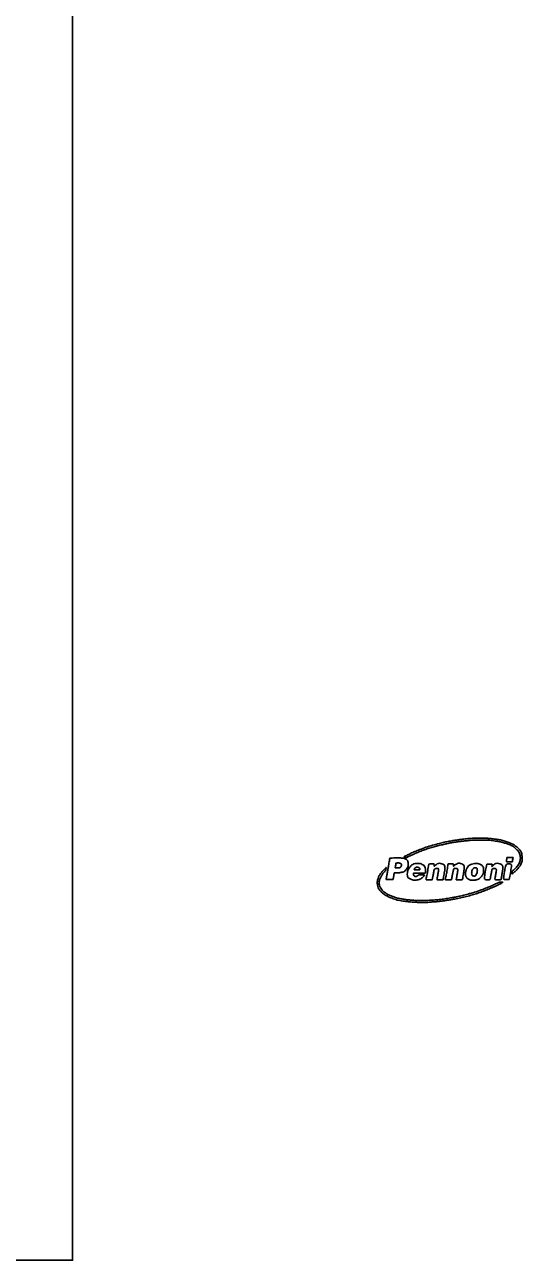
# Model space of a CAD drawing. Extents: x -6.1 to 38, y -7.7 to 22.
# Drawn here: x 33.57 to 38.04, y 0 to 11.09 of the extents above; entities that cross this region are included whole.
import ezdxf

# ---------------------------------------------------------------- set-up
doc = ezdxf.new("R2010")
doc.units = 0
doc.layers.add('SH_Border', color=7, linetype='Continuous')
doc.layers.add('SH_Cut_Line', color=7, linetype='Continuous')

msp = doc.modelspace()

# ---------------------------------------------------------------- linework, layer by layer
at = {"layer": 'SH_Border'}
msp.add_line((37.115, 3.503), (37.064, 3.503), dxfattribs=at)
for points, degree in [([(36.974, 3.621), (36.981, 3.619), (36.987, 3.616), (36.993, 3.615), (36.995, 3.614), (36.998, 3.614), (37, 3.615), (37.028, 3.629), (37.057, 3.643), (37.086, 3.655), (37.127, 3.673), (37.169, 3.688), (37.212, 3.701), (37.254, 3.714), (37.297, 3.725), (37.34, 3.734), (37.379, 3.743), (37.419, 3.751), (37.46, 3.756), (37.492, 3.76), (37.524, 3.764), (37.556, 3.767), (37.581, 3.769), (37.606, 3.77), (37.632, 3.771), (37.687, 3.772), (37.742, 3.77), (37.796, 3.762), (37.826, 3.758), (37.855, 3.752), (37.884, 3.742), (37.919, 3.731), (37.953, 3.717), (37.981, 3.691), (37.996, 3.678), (38.008, 3.661), (38.013, 3.641), (38.018, 3.624), (38.019, 3.607), (38.016, 3.589), (38.013, 3.569), (38.003, 3.552), (37.99, 3.536), (37.978, 3.521), (37.964, 3.508), (37.95, 3.495), (37.948, 3.494), (37.946, 3.492), (37.946, 3.49), (37.945, 3.485), (37.944, 3.479), (37.943, 3.473), (37.942, 3.471), (37.942, 3.469), (37.942, 3.465), (37.966, 3.485), (37.988, 3.505), (38.007, 3.529), (38.016, 3.54), (38.023, 3.553), (38.029, 3.566), (38.035, 3.585), (38.036, 3.604), (38.034, 3.623), (38.03, 3.658), (38.014, 3.685), (37.988, 3.708), (37.964, 3.728), (37.936, 3.741), (37.907, 3.752), (37.87, 3.766), (37.831, 3.774), (37.792, 3.779), (37.757, 3.784), (37.722, 3.787), (37.687, 3.788), (37.631, 3.789), (37.574, 3.787), (37.518, 3.781), (37.487, 3.777), (37.457, 3.773), (37.426, 3.768), (37.38, 3.761), (37.336, 3.752), (37.291, 3.74), (37.231, 3.725), (37.171, 3.707), (37.113, 3.684), (37.072, 3.669), (37.032, 3.651), (36.993, 3.631), (36.987, 3.628), (36.981, 3.625), (36.974, 3.621)], 3), ([(36.974, 3.621), (36.981, 3.625), (36.987, 3.628), (36.993, 3.631), (37.032, 3.651), (37.072, 3.669), (37.113, 3.684), (37.171, 3.707), (37.231, 3.725), (37.291, 3.74), (37.336, 3.752), (37.38, 3.761), (37.426, 3.768), (37.457, 3.773), (37.487, 3.777), (37.518, 3.781), (37.574, 3.787), (37.631, 3.789), (37.687, 3.788), (37.722, 3.787), (37.757, 3.784), (37.792, 3.779), (37.831, 3.774), (37.87, 3.766), (37.907, 3.752), (37.936, 3.741), (37.964, 3.728), (37.988, 3.708), (38.014, 3.685), (38.03, 3.658), (38.034, 3.623), (38.036, 3.604), (38.035, 3.585), (38.029, 3.566), (38.023, 3.553), (38.016, 3.54), (38.007, 3.529), (37.988, 3.505), (37.966, 3.485), (37.942, 3.465), (37.942, 3.469), (37.942, 3.471), (37.943, 3.473), (37.944, 3.479), (37.945, 3.485), (37.946, 3.49), (37.946, 3.492), (37.948, 3.494), (37.95, 3.495), (37.964, 3.508), (37.978, 3.521), (37.99, 3.536), (38.003, 3.552), (38.013, 3.569), (38.016, 3.589), (38.019, 3.607), (38.018, 3.624), (38.013, 3.641), (38.008, 3.661), (37.996, 3.678), (37.981, 3.691), (37.953, 3.717), (37.919, 3.731), (37.884, 3.742), (37.855, 3.752), (37.826, 3.758), (37.796, 3.762), (37.742, 3.77), (37.687, 3.772), (37.632, 3.771), (37.606, 3.77), (37.581, 3.769), (37.556, 3.767), (37.524, 3.764), (37.492, 3.76), (37.46, 3.756), (37.419, 3.751), (37.379, 3.743), (37.34, 3.734), (37.297, 3.725), (37.254, 3.714), (37.212, 3.701), (37.169, 3.688), (37.127, 3.673), (37.086, 3.655), (37.057, 3.643), (37.028, 3.629), (37, 3.615), (36.998, 3.614), (36.995, 3.614), (36.993, 3.615), (36.987, 3.616), (36.981, 3.619), (36.974, 3.621)], 3), ([(36.985, 3.602), (36.973, 3.608), (36.959, 3.61), (36.946, 3.61), (36.914, 3.611), (36.882, 3.61), (36.85, 3.61), (36.848, 3.61), (36.847, 3.61), (36.847, 3.608), (36.843, 3.586), (36.839, 3.565), (36.836, 3.543), (36.83, 3.509), (36.824, 3.474), (36.817, 3.439), (36.816, 3.432), (36.815, 3.424), (36.814, 3.417)], 3), ([(36.887, 3.477), (36.894, 3.477), (36.901, 3.477), (36.908, 3.477), (36.921, 3.477), (36.934, 3.477), (36.947, 3.48), (36.964, 3.483), (36.979, 3.49), (36.99, 3.502), (37.005, 3.518), (37.012, 3.537), (37.012, 3.559), (37.012, 3.578), (37.003, 3.593), (36.985, 3.602)], 3), ([(36.895, 3.522), (36.897, 3.536), (36.9, 3.55), (36.902, 3.563), (36.902, 3.564), (36.904, 3.565), (36.904, 3.565), (36.916, 3.565), (36.927, 3.567), (36.939, 3.563), (36.949, 3.56), (36.953, 3.554), (36.951, 3.543)], 3), ([(37.167, 3.508), (37.163, 3.533), (37.15, 3.55), (37.126, 3.557), (37.113, 3.562), (37.099, 3.562), (37.086, 3.561), (37.063, 3.558), (37.044, 3.549), (37.029, 3.532), (37.015, 3.517), (37.007, 3.5), (37.005, 3.479), (37.002, 3.45), (37.014, 3.426), (37.043, 3.417), (37.059, 3.412), (37.075, 3.411), (37.092, 3.414), (37.109, 3.416), (37.126, 3.422), (37.139, 3.434), (37.147, 3.441), (37.154, 3.449), (37.158, 3.459)], 3), ([(37.172, 3.416), (37.173, 3.415), (37.174, 3.415), (37.174, 3.415), (37.191, 3.415), (37.208, 3.415), (37.225, 3.415), (37.228, 3.415), (37.228, 3.416), (37.228, 3.418), (37.23, 3.426), (37.231, 3.435), (37.233, 3.443), (37.236, 3.46), (37.239, 3.478), (37.242, 3.495), (37.244, 3.505), (37.249, 3.513), (37.259, 3.515), (37.272, 3.519), (37.286, 3.516), (37.283, 3.497), (37.282, 3.482), (37.279, 3.468), (37.277, 3.454), (37.274, 3.441), (37.272, 3.428), (37.27, 3.416), (37.271, 3.415), (37.271, 3.415), (37.272, 3.415), (37.289, 3.415), (37.306, 3.415), (37.323, 3.415), (37.325, 3.415), (37.326, 3.416), (37.326, 3.419), (37.33, 3.442), (37.334, 3.466), (37.338, 3.49), (37.341, 3.502), (37.343, 3.515), (37.341, 3.527), (37.339, 3.543), (37.33, 3.554), (37.314, 3.558), (37.292, 3.564), (37.273, 3.56), (37.255, 3.545), (37.252, 3.542), (37.248, 3.538), (37.244, 3.535), (37.245, 3.542), (37.246, 3.549), (37.248, 3.557), (37.231, 3.557), (37.215, 3.557), (37.199, 3.556), (37.198, 3.556), (37.197, 3.555), (37.197, 3.554), (37.196, 3.55), (37.195, 3.545), (37.194, 3.541), (37.189, 3.511), (37.184, 3.48), (37.178, 3.45), (37.176, 3.438), (37.174, 3.427), (37.172, 3.416)], 3), ([(37.172, 3.416), (37.174, 3.427), (37.176, 3.438), (37.178, 3.45), (37.184, 3.48), (37.189, 3.511), (37.194, 3.541), (37.195, 3.545), (37.196, 3.55), (37.197, 3.554), (37.197, 3.555), (37.198, 3.556), (37.199, 3.556), (37.215, 3.557), (37.231, 3.557), (37.248, 3.557), (37.246, 3.549), (37.245, 3.542), (37.244, 3.535), (37.248, 3.538), (37.252, 3.542), (37.255, 3.545), (37.273, 3.56), (37.292, 3.564), (37.314, 3.558), (37.33, 3.554), (37.339, 3.543), (37.341, 3.527), (37.343, 3.515), (37.341, 3.502), (37.338, 3.49), (37.334, 3.466), (37.33, 3.442), (37.326, 3.419), (37.326, 3.416), (37.325, 3.415), (37.323, 3.415), (37.306, 3.415), (37.289, 3.415), (37.272, 3.415), (37.271, 3.415), (37.271, 3.415), (37.27, 3.416), (37.272, 3.428), (37.274, 3.441), (37.277, 3.454), (37.279, 3.468), (37.282, 3.482), (37.283, 3.497), (37.286, 3.516), (37.272, 3.519), (37.259, 3.515), (37.249, 3.513), (37.244, 3.505), (37.242, 3.495), (37.239, 3.478), (37.236, 3.46), (37.233, 3.443), (37.231, 3.435), (37.23, 3.426), (37.228, 3.418), (37.228, 3.416), (37.228, 3.415), (37.225, 3.415), (37.208, 3.415), (37.191, 3.415), (37.174, 3.415), (37.174, 3.415), (37.173, 3.415), (37.172, 3.416)], 3), ([(37.345, 3.416), (37.346, 3.415), (37.346, 3.415), (37.346, 3.415), (37.364, 3.415), (37.381, 3.415), (37.399, 3.415), (37.4, 3.415), (37.401, 3.417), (37.401, 3.418), (37.404, 3.435), (37.407, 3.452), (37.41, 3.469), (37.412, 3.479), (37.414, 3.49), (37.417, 3.5), (37.421, 3.513), (37.433, 3.519), (37.446, 3.516), (37.452, 3.515), (37.455, 3.511), (37.456, 3.505), (37.457, 3.502), (37.457, 3.499), (37.456, 3.496), (37.455, 3.485), (37.453, 3.473), (37.451, 3.462), (37.448, 3.447), (37.446, 3.431), (37.443, 3.416), (37.443, 3.415), (37.443, 3.415), (37.443, 3.415), (37.461, 3.415), (37.479, 3.415), (37.496, 3.415), (37.497, 3.415), (37.498, 3.417), (37.499, 3.418), (37.503, 3.441), (37.507, 3.463), (37.511, 3.485), (37.512, 3.497), (37.514, 3.509), (37.514, 3.522), (37.515, 3.537), (37.509, 3.55), (37.493, 3.556), (37.472, 3.564), (37.453, 3.562), (37.434, 3.55), (37.428, 3.545), (37.423, 3.54), (37.417, 3.535), (37.418, 3.543), (37.419, 3.549), (37.421, 3.557), (37.404, 3.557), (37.388, 3.557), (37.372, 3.557), (37.37, 3.557), (37.37, 3.555), (37.369, 3.553), (37.365, 3.529), (37.361, 3.505), (37.357, 3.481), (37.353, 3.46), (37.349, 3.438), (37.345, 3.416)], 3), ([(37.345, 3.416), (37.349, 3.438), (37.353, 3.46), (37.357, 3.481), (37.361, 3.505), (37.365, 3.529), (37.369, 3.553), (37.37, 3.555), (37.37, 3.557), (37.372, 3.557), (37.388, 3.557), (37.404, 3.557), (37.421, 3.557), (37.419, 3.549), (37.418, 3.543), (37.417, 3.535), (37.423, 3.54), (37.428, 3.545), (37.434, 3.55), (37.453, 3.562), (37.472, 3.564), (37.493, 3.556), (37.509, 3.55), (37.515, 3.537), (37.514, 3.522), (37.514, 3.509), (37.512, 3.497), (37.511, 3.485), (37.507, 3.463), (37.503, 3.441), (37.499, 3.418), (37.498, 3.417), (37.497, 3.415), (37.496, 3.415), (37.479, 3.415), (37.461, 3.415), (37.443, 3.415), (37.443, 3.415), (37.443, 3.415), (37.443, 3.416), (37.446, 3.431), (37.448, 3.447), (37.451, 3.462), (37.453, 3.473), (37.455, 3.485), (37.456, 3.496), (37.457, 3.499), (37.457, 3.502), (37.456, 3.505), (37.455, 3.511), (37.452, 3.515), (37.446, 3.516), (37.433, 3.519), (37.421, 3.513), (37.417, 3.5), (37.414, 3.49), (37.412, 3.479), (37.41, 3.469), (37.407, 3.452), (37.404, 3.435), (37.401, 3.418), (37.401, 3.417), (37.4, 3.415), (37.399, 3.415), (37.381, 3.415), (37.364, 3.415), (37.346, 3.415), (37.346, 3.415), (37.346, 3.415), (37.345, 3.416)], 3), ([(37.688, 3.508), (37.687, 3.53), (37.676, 3.545), (37.656, 3.554), (37.636, 3.562), (37.616, 3.562), (37.596, 3.558), (37.572, 3.553), (37.553, 3.541), (37.54, 3.52), (37.539, 3.518), (37.538, 3.515), (37.537, 3.513), (37.535, 3.511), (37.534, 3.509), (37.533, 3.507), (37.529, 3.496), (37.526, 3.484), (37.526, 3.472), (37.526, 3.47), (37.526, 3.467), (37.526, 3.465), (37.526, 3.457), (37.528, 3.45), (37.53, 3.444), (37.531, 3.443), (37.531, 3.441), (37.532, 3.44), (37.533, 3.439), (37.533, 3.438), (37.534, 3.437), (37.536, 3.434), (37.539, 3.43), (37.542, 3.427), (37.544, 3.426), (37.546, 3.424), (37.549, 3.423), (37.549, 3.422), (37.55, 3.422), (37.55, 3.422), (37.551, 3.421), (37.553, 3.42), (37.554, 3.42), (37.556, 3.419), (37.558, 3.418), (37.56, 3.417), (37.571, 3.412), (37.582, 3.411), (37.594, 3.41)], 3), ([(37.716, 3.556), (37.708, 3.509), (37.7, 3.462), (37.691, 3.415), (37.71, 3.415), (37.729, 3.415), (37.747, 3.415), (37.749, 3.43), (37.752, 3.444), (37.754, 3.458), (37.757, 3.471), (37.759, 3.484), (37.762, 3.496), (37.765, 3.51), (37.775, 3.517), (37.788, 3.517), (37.797, 3.516), (37.802, 3.511), (37.803, 3.503), (37.803, 3.5), (37.803, 3.497), (37.802, 3.494), (37.799, 3.475), (37.796, 3.456), (37.793, 3.437), (37.791, 3.43), (37.79, 3.423), (37.789, 3.415), (37.808, 3.415), (37.826, 3.415), (37.844, 3.415), (37.845, 3.417), (37.845, 3.418), (37.845, 3.419), (37.849, 3.44), (37.853, 3.462), (37.856, 3.483), (37.859, 3.497), (37.862, 3.51), (37.861, 3.525), (37.859, 3.541), (37.851, 3.553), (37.835, 3.558), (37.81, 3.565), (37.788, 3.559), (37.77, 3.541), (37.768, 3.539), (37.766, 3.537), (37.764, 3.535), (37.764, 3.535), (37.763, 3.535), (37.763, 3.536), (37.764, 3.542), (37.766, 3.549), (37.767, 3.556), (37.75, 3.556), (37.733, 3.556), (37.716, 3.556)], 3), ([(37.716, 3.556), (37.733, 3.556), (37.75, 3.556), (37.767, 3.556), (37.766, 3.549), (37.764, 3.542), (37.763, 3.536), (37.763, 3.535), (37.764, 3.535), (37.764, 3.535), (37.766, 3.537), (37.768, 3.539), (37.77, 3.541), (37.788, 3.559), (37.81, 3.565), (37.835, 3.558), (37.851, 3.553), (37.859, 3.541), (37.861, 3.525), (37.862, 3.51), (37.859, 3.497), (37.856, 3.483), (37.853, 3.462), (37.849, 3.44), (37.845, 3.419), (37.845, 3.418), (37.845, 3.417), (37.844, 3.415), (37.826, 3.415), (37.808, 3.415), (37.789, 3.415), (37.79, 3.423), (37.791, 3.43), (37.793, 3.437), (37.796, 3.456), (37.799, 3.475), (37.802, 3.494), (37.803, 3.497), (37.803, 3.5), (37.803, 3.503), (37.802, 3.511), (37.797, 3.516), (37.788, 3.517), (37.775, 3.517), (37.765, 3.51), (37.762, 3.496), (37.759, 3.484), (37.757, 3.471), (37.754, 3.458), (37.752, 3.444), (37.749, 3.43), (37.747, 3.415), (37.729, 3.415), (37.71, 3.415), (37.691, 3.415), (37.7, 3.462), (37.708, 3.509), (37.716, 3.556)], 3), ([(37.919, 3.417), (37.9, 3.417), (37.882, 3.417), (37.864, 3.417), (37.872, 3.464), (37.88, 3.51), (37.888, 3.557), (37.907, 3.557), (37.925, 3.557), (37.943, 3.557), (37.935, 3.51), (37.927, 3.464), (37.919, 3.417)], 3), ([(37.919, 3.417), (37.927, 3.464), (37.935, 3.51), (37.943, 3.557), (37.925, 3.557), (37.907, 3.557), (37.888, 3.557), (37.88, 3.51), (37.872, 3.464), (37.864, 3.417), (37.882, 3.417), (37.9, 3.417), (37.919, 3.417)], 3), ([(37.954, 3.615), (37.951, 3.603), (37.949, 3.591), (37.947, 3.578), (37.947, 3.577), (37.945, 3.576), (37.944, 3.576), (37.927, 3.576), (37.909, 3.576), (37.892, 3.576), (37.893, 3.586), (37.895, 3.595), (37.896, 3.604), (37.897, 3.606), (37.897, 3.609), (37.898, 3.611), (37.898, 3.615), (37.899, 3.615), (37.903, 3.615), (37.918, 3.615), (37.934, 3.615), (37.949, 3.615), (37.951, 3.615), (37.952, 3.615), (37.954, 3.615)], 3), ([(37.954, 3.615), (37.952, 3.615), (37.951, 3.615), (37.949, 3.615), (37.934, 3.615), (37.918, 3.615), (37.903, 3.615), (37.899, 3.615), (37.898, 3.615), (37.898, 3.611), (37.897, 3.609), (37.897, 3.606), (37.896, 3.604), (37.895, 3.595), (37.893, 3.586), (37.892, 3.576), (37.909, 3.576), (37.927, 3.576), (37.944, 3.576), (37.945, 3.576), (37.947, 3.577), (37.947, 3.578), (37.949, 3.591), (37.951, 3.603), (37.954, 3.615)], 3), ([(37.862, 3.392), (37.862, 3.392), (37.862, 3.393), (37.862, 3.393), (37.852, 3.393), (37.842, 3.393), (37.832, 3.393), (37.829, 3.393), (37.827, 3.392), (37.824, 3.391), (37.787, 3.372), (37.749, 3.355), (37.71, 3.34), (37.652, 3.317), (37.593, 3.298), (37.533, 3.283), (37.49, 3.271), (37.446, 3.262), (37.403, 3.254), (37.378, 3.25), (37.353, 3.246), (37.328, 3.242), (37.303, 3.239), (37.277, 3.236), (37.251, 3.234), (37.227, 3.232), (37.203, 3.23), (37.179, 3.23), (37.151, 3.229), (37.122, 3.228), (37.094, 3.229), (37.063, 3.231), (37.032, 3.233), (37.001, 3.236), (36.963, 3.24), (36.926, 3.248), (36.889, 3.259), (36.858, 3.269), (36.828, 3.282), (36.801, 3.302), (36.784, 3.314), (36.77, 3.329), (36.761, 3.348), (36.749, 3.374), (36.75, 3.4), (36.761, 3.427), (36.77, 3.45), (36.784, 3.47), (36.801, 3.488), (36.806, 3.494), (36.812, 3.5), (36.812, 3.509), (36.812, 3.514), (36.814, 3.52), (36.815, 3.526), (36.813, 3.525), (36.813, 3.525), (36.812, 3.524), (36.803, 3.514), (36.793, 3.505), (36.784, 3.494), (36.764, 3.472), (36.748, 3.448), (36.74, 3.419), (36.735, 3.402), (36.734, 3.385), (36.737, 3.368), (36.742, 3.341), (36.756, 3.319), (36.776, 3.301), (36.799, 3.28), (36.825, 3.266), (36.854, 3.254), (36.901, 3.235), (36.95, 3.225), (37, 3.219), (37.031, 3.216), (37.062, 3.214), (37.093, 3.212), (37.136, 3.211), (37.178, 3.211), (37.22, 3.215), (37.254, 3.217), (37.289, 3.221), (37.323, 3.225), (37.353, 3.229), (37.384, 3.234), (37.415, 3.239), (37.469, 3.249), (37.523, 3.261), (37.576, 3.276), (37.621, 3.289), (37.665, 3.304), (37.709, 3.321), (37.752, 3.338), (37.794, 3.356), (37.835, 3.377), (37.844, 3.382), (37.853, 3.387), (37.862, 3.392)], 3), ([(37.862, 3.392), (37.853, 3.387), (37.844, 3.382), (37.835, 3.377), (37.794, 3.356), (37.752, 3.338), (37.709, 3.321), (37.665, 3.304), (37.621, 3.289), (37.576, 3.276), (37.523, 3.261), (37.469, 3.249), (37.415, 3.239), (37.384, 3.234), (37.353, 3.229), (37.323, 3.225), (37.289, 3.221), (37.254, 3.217), (37.22, 3.215), (37.178, 3.211), (37.136, 3.211), (37.093, 3.212), (37.062, 3.214), (37.031, 3.216), (37, 3.219), (36.95, 3.225), (36.901, 3.235), (36.854, 3.254), (36.825, 3.266), (36.799, 3.28), (36.776, 3.301), (36.756, 3.319), (36.742, 3.341), (36.737, 3.368), (36.734, 3.385), (36.735, 3.402), (36.74, 3.419), (36.748, 3.448), (36.764, 3.472), (36.784, 3.494), (36.793, 3.505), (36.803, 3.514), (36.812, 3.524), (36.813, 3.525), (36.813, 3.525), (36.815, 3.526), (36.814, 3.52), (36.812, 3.514), (36.812, 3.509), (36.812, 3.5), (36.806, 3.494), (36.801, 3.488), (36.784, 3.47), (36.77, 3.45), (36.761, 3.427), (36.75, 3.4), (36.749, 3.374), (36.761, 3.348), (36.77, 3.329), (36.784, 3.314), (36.801, 3.302), (36.828, 3.282), (36.858, 3.269), (36.889, 3.259), (36.926, 3.248), (36.963, 3.24), (37.001, 3.236), (37.032, 3.233), (37.063, 3.231), (37.094, 3.229), (37.122, 3.228), (37.151, 3.229), (37.179, 3.23), (37.203, 3.23), (37.227, 3.232), (37.251, 3.234), (37.277, 3.236), (37.303, 3.239), (37.328, 3.242), (37.353, 3.246), (37.378, 3.25), (37.403, 3.254), (37.446, 3.262), (37.49, 3.271), (37.533, 3.283), (37.593, 3.298), (37.652, 3.317), (37.71, 3.34), (37.749, 3.355), (37.787, 3.372), (37.824, 3.391), (37.827, 3.392), (37.829, 3.393), (37.832, 3.393), (37.842, 3.393), (37.852, 3.393), (37.862, 3.393), (37.862, 3.393), (37.862, 3.392), (37.862, 3.392)], 3), ([(36.814, 3.417), (36.815, 3.417), (36.815, 3.417), (36.816, 3.417), (36.835, 3.417), (36.854, 3.417), (36.874, 3.417), (36.876, 3.417), (36.877, 3.418), (36.877, 3.42), (36.879, 3.431), (36.881, 3.442), (36.883, 3.454), (36.884, 3.461), (36.886, 3.469), (36.887, 3.477)], 3), ([(36.951, 3.543), (36.948, 3.531), (36.939, 3.523), (36.927, 3.522), (36.916, 3.522), (36.906, 3.522), (36.895, 3.522)], 3), ([(37.158, 3.459), (37.141, 3.459), (37.124, 3.459), (37.107, 3.458), (37.106, 3.458), (37.105, 3.457), (37.104, 3.457), (37.1, 3.454), (37.096, 3.45), (37.091, 3.448), (37.075, 3.442), (37.058, 3.451), (37.059, 3.47), (37.059, 3.474), (37.06, 3.475), (37.064, 3.475), (37.096, 3.475), (37.128, 3.475), (37.16, 3.475), (37.162, 3.475), (37.164, 3.475), (37.165, 3.475)], 3), ([(37.064, 3.503), (37.066, 3.515), (37.075, 3.525), (37.088, 3.527), (37.094, 3.528), (37.099, 3.528), (37.105, 3.525), (37.113, 3.521), (37.116, 3.513), (37.115, 3.503)], 3), ([(37.165, 3.475), (37.168, 3.486), (37.168, 3.497), (37.167, 3.508)], 2), ([(37.581, 3.471), (37.582, 3.487), (37.585, 3.501), (37.594, 3.513), (37.599, 3.519), (37.605, 3.523), (37.614, 3.523), (37.622, 3.523), (37.628, 3.52), (37.631, 3.511), (37.632, 3.505), (37.633, 3.498), (37.632, 3.491)], 3), ([(37.632, 3.491), (37.632, 3.481), (37.629, 3.471), (37.623, 3.462), (37.618, 3.452), (37.608, 3.447), (37.597, 3.449), (37.591, 3.45), (37.586, 3.453), (37.584, 3.459), (37.582, 3.464), (37.582, 3.469), (37.581, 3.471)], 3), ([(37.594, 3.41), (37.601, 3.411), (37.609, 3.412), (37.616, 3.413), (37.635, 3.416), (37.652, 3.425), (37.665, 3.439), (37.682, 3.459), (37.69, 3.482), (37.688, 3.508)], 3)]:
    msp.add_open_spline(points, degree=degree, dxfattribs=at)
at = {"layer": 'SH_Cut_Line'}
msp.add_lwpolyline([(0, 0), (34, 0), (34, 22), (0, 22)], close=True, dxfattribs=at)

doc.saveas('drawing.dxf')
